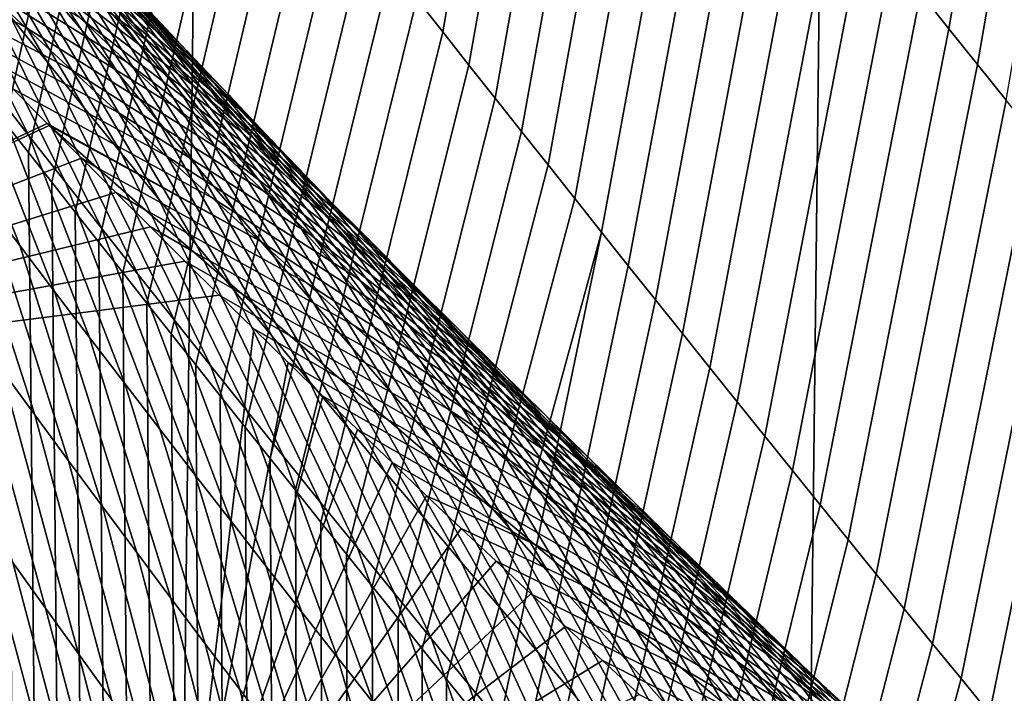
# Model space of a CAD drawing. Header units: metres. Extents: x -240 to 45, y -77 to 27.
# Tile 878 of 1056: x 2.219 to 3.196, y -19.38 to -18.711. Entities that reach past the tile are written whole.
import ezdxf

# ---------------------------------------------------------------- set-up
doc = ezdxf.new("R2010")
doc.units = ezdxf.units.M
doc.layers.add('solid_102011X2', color=7, linetype='CONTINUOUS')

msp = doc.modelspace()

# ---------------------------------------------------------------- linework, layer by layer
at = {"layer": 'solid_102011X2'}
for points in [[(2.297227, 26.697021), (1.673703, -26.745533), (1.050349, -26.78002), (1.67373, 26.745527)], [(2.919795, 26.634598), (2.297231, -26.697029), (1.673703, -26.745533), (2.297227, 26.697021)], [(3.541179, 26.558235), (2.919836, -26.634604), (2.297231, -26.697029), (2.919795, 26.634598)], [(4.16087, 26.46805), (3.541257, -26.558228), (2.919836, -26.634604), (3.541179, 26.558235)], [(2.613077, -18.690378, 112.431671), (2.63887, -18.723108, 112.471779), (2.730632, -18.199663, 112.683243), (2.704259, -18.165815, 112.643227)], [(2.241818, -18.213856, 111.829712), (2.218111, -18.183107, 111.789604), (2.114318, -18.698269, 111.587021), (2.136501, -18.726713, 111.625534)], [(3.113114, -18.684513, 113.241264), (3.141376, -18.719879, 113.28093), (3.227051, -18.219376, 113.511086), (3.198252, -18.182968, 113.47168)], [(2.63887, -18.723108, 112.471779), (2.664794, -18.755953, 112.511879), (2.757132, -18.23362, 112.723236), (2.730632, -18.199663, 112.683243)], [(2.265655, -18.244738, 111.869835), (2.241818, -18.213856, 111.829712), (2.136501, -18.726713, 111.625534), (2.158882, -18.755377, 111.6642)], [(3.141376, -18.719879, 113.28093), (3.169763, -18.755339, 113.320564), (3.255972, -18.255873, 113.550446), (3.227051, -18.219376, 113.511086)], [(2.664794, -18.755953, 112.511879), (2.690847, -18.788908, 112.551971), (2.783759, -18.267687, 112.763222), (2.757132, -18.23362, 112.723236)], [(2.289622, -18.275751, 111.909958), (2.265655, -18.244738, 111.869835), (2.158882, -18.755377, 111.6642), (2.181461, -18.78426, 111.703003)], [(3.169763, -18.755339, 113.320564), (3.198274, -18.790886, 113.360161), (3.285015, -18.292456, 113.58976), (3.255972, -18.255873, 113.550446)], [(2.31372, -18.306894, 111.950081), (2.289622, -18.275751, 111.909958), (2.181461, -18.78426, 111.703003), (2.204236, -18.813356, 111.741943)], [(2.690847, -18.788908, 112.551971), (2.71703, -18.821976, 112.592056), (2.810512, -18.301861, 112.803177), (2.783759, -18.267687, 112.763222)], [(2.71703, -18.821976, 112.592056), (2.743342, -18.855152, 112.632126), (2.837391, -18.33614, 112.843124), (2.810512, -18.301861, 112.803177)], [(2.337948, -18.338169, 111.990211), (2.31372, -18.306894, 111.950081), (2.204236, -18.813356, 111.741943), (2.227206, -18.842665, 111.781013)], [(2.362306, -18.369572, 112.03035), (2.337948, -18.338169, 111.990211), (2.227206, -18.842665, 111.781013), (2.250371, -18.872181, 111.820213)], [(2.743342, -18.855152, 112.632126), (2.769784, -18.888435, 112.672188), (2.864397, -18.370525, 112.883041), (2.837391, -18.33614, 112.843124)], [(2.386796, -18.401102, 112.070488), (2.362306, -18.369572, 112.03035), (2.250371, -18.872181, 111.820213), (2.273728, -18.901903, 111.859535)], [(2.769784, -18.888435, 112.672188), (2.796356, -18.921827, 112.712234), (2.89153, -18.405014, 112.922943), (2.864397, -18.370525, 112.883041)], [(2.411416, -18.432756, 112.110626), (2.386796, -18.401102, 112.070488), (2.273728, -18.901903, 111.859535), (2.297277, -18.931826, 111.898972)], [(2.796356, -18.921827, 112.712234), (2.823056, -18.955324, 112.752266), (2.918788, -18.439606, 112.962822), (2.89153, -18.405014, 112.922943)], [(2.436167, -18.464537, 112.150764), (2.411416, -18.432756, 112.110626), (2.297277, -18.931826, 111.898972), (2.321016, -18.961946, 111.938522)], [(2.823056, -18.955324, 112.752266), (2.849886, -18.988924, 112.79229), (2.946172, -18.474298, 113.002678), (2.918788, -18.439606, 112.962822)], [(2.090533, -18.493738, 86.236015), (2.245848, -18.752909, 86.576393), (2.209022, -18.707352, 86.612648), (2.052965, -18.448063, 86.27182)], [(2.143314, -18.512211, 85.688423), (2.27984, -18.721132, 86.057678), (2.241785, -18.675789, 86.093254), (2.104407, -18.466812, 85.723572)], [(2.167022, -18.514643, 85.166466), (2.339278, -18.738127, 85.513412), (2.299896, -18.693089, 85.548317), (2.126882, -18.469589, 85.200974)], [(2.461049, -18.496441, 112.190903), (2.436167, -18.464537, 112.150764), (2.321016, -18.961946, 111.938522), (2.344944, -18.992264, 111.97818)], [(2.849886, -18.988924, 112.79229), (2.876846, -19.022629, 112.832291), (2.973682, -18.50909, 113.042503), (2.946172, -18.474298, 113.002678)], [(2.128199, -18.539351, 86.200256), (2.282774, -18.798403, 86.540184), (2.245848, -18.752909, 86.576393), (2.090533, -18.493738, 86.236015)], [(2.486061, -18.528465, 112.231041), (2.461049, -18.496441, 112.190903), (2.344944, -18.992264, 111.97818), (2.369061, -19.022774, 112.017937)], [(2.876846, -19.022629, 112.832291), (2.903934, -19.056435, 112.872276), (3.001318, -18.543983, 113.082314), (2.973682, -18.50909, 113.042503)], [(2.182317, -18.557539, 85.653328), (2.317992, -18.766407, 86.022156), (2.27984, -18.721132, 86.057678), (2.143314, -18.512211, 85.688423)], [(2.207256, -18.55962, 85.132011), (2.378753, -18.783091, 85.478561), (2.339278, -18.738127, 85.513412), (2.167022, -18.514643, 85.166466)], [(2.21776, -18.564089, 84.621765), (2.369114, -18.738768, 84.994682), (2.328511, -18.694098, 85.028938), (2.176289, -18.519461, 84.655655)], [(2.245908, -18.81402, 82.098053), (2.211817, -18.779472, 82.147102), (1.005028, -18.526585, 78.097076), (1.683571, -19.077589, 77.98938)], [(2.09914, -18.570316, 86.721695), (2.228157, -18.826633, 87.073639), (2.19246, -18.780924, 87.110619), (2.062714, -18.524517, 86.758141)], [(2.511204, -18.560612, 112.271172), (2.486061, -18.528465, 112.231041), (2.369061, -19.022774, 112.017937), (2.393363, -19.053473, 112.057793)], [(2.143775, -18.579931, 83.166969), (2.348592, -18.73436, 83.518913), (2.304503, -18.69092, 83.551544), (2.098746, -18.536478, 83.199455)], [(2.165964, -18.584896, 86.164536), (2.319799, -18.843832, 86.504028), (2.282774, -18.798403, 86.540184), (2.128199, -18.539351, 86.200256)], [(2.220649, -18.578644, 84.116814), (2.384552, -18.741802, 84.486725), (2.342719, -18.697496, 84.520409), (2.177933, -18.534393, 84.150177)], [(2.903934, -19.056435, 112.872276), (2.931151, -19.090342, 112.912247), (3.029079, -18.578972, 113.122093), (3.001318, -18.543983, 113.082314)], [(2.221415, -18.602795, 85.618279), (2.35624, -18.811611, 85.986679), (2.317992, -18.766407, 86.022156), (2.182317, -18.557539, 85.653328)], [(2.247581, -18.604523, 85.097603), (2.418323, -18.827978, 85.443764), (2.378753, -18.783091, 85.478561), (2.207256, -18.55962, 85.132011)], [(2.216582, -18.603773, 83.616966), (2.392403, -18.754803, 83.983864), (2.349332, -18.710892, 84.017021), (2.172752, -18.56007, 83.649757)], [(2.259323, -18.608639, 84.587929), (2.409808, -18.783361, 84.960472), (2.369114, -18.738768, 84.994682), (2.21776, -18.564089, 84.621765)], [(2.536477, -18.592876, 112.31131), (2.511204, -18.560612, 112.271172), (2.393363, -19.053473, 112.057793), (2.417851, -19.084358, 112.097748)], [(2.135667, -18.616055, 86.685303), (2.263955, -18.872286, 87.036713), (2.228157, -18.826633, 87.073639), (2.09914, -18.570316, 86.721695)], [(2.263455, -18.62281, 84.083496), (2.426474, -18.786024, 84.453094), (2.384552, -18.741802, 84.486725), (2.220649, -18.578644, 84.116814)], [(2.931151, -19.090342, 112.912247), (2.958497, -19.124348, 112.952194), (3.056965, -18.614058, 113.161842), (3.029079, -18.578972, 113.122093)], [(2.18889, -18.623293, 83.134537), (2.392767, -18.77771, 83.486328), (2.348592, -18.73436, 83.518913), (2.143775, -18.579931, 83.166969)], [(2.203826, -18.630377, 86.128868), (2.356922, -18.889198, 86.467918), (2.319799, -18.843832, 86.504028), (2.165964, -18.584896, 86.164536)], [(2.131072, -18.63275, 82.673004), (2.324749, -18.752834, 83.037544), (2.279378, -18.709745, 83.069824), (2.084923, -18.589912, 82.705009)], [(2.56188, -18.625261, 112.351433), (2.536477, -18.592876, 112.31131), (2.417851, -19.084358, 112.097748), (2.442522, -19.115425, 112.137787)], [(2.177306, -18.675495, 82.641052), (2.044624, -18.607227, 82.391273), (2.077983, -18.641973, 82.342072), (2.223625, -18.718147, 82.609154)], [(2.260499, -18.64739, 83.584229), (2.435561, -18.798628, 83.95076), (2.392403, -18.754803, 83.983864), (2.216582, -18.603773, 83.616966)], [(2.260608, -18.647978, 85.583275), (2.394583, -18.856747, 85.951256), (2.35624, -18.811611, 85.986679), (2.221415, -18.602795, 85.618279)], [(2.288, -18.649349, 85.063248), (2.457985, -18.872793, 85.409012), (2.418323, -18.827978, 85.443764), (2.247581, -18.604523, 85.097603)], [(2.300976, -18.653109, 84.554146), (2.450594, -18.827875, 84.926323), (2.409808, -18.783361, 84.960472), (2.259323, -18.608639, 84.587929)], [(2.172294, -18.661734, 86.648949), (2.299856, -18.917883, 86.999832), (2.263955, -18.872286, 87.036713), (2.135667, -18.616055, 86.685303)], [(2.958497, -19.124348, 112.952194), (2.985971, -19.158453, 112.992126), (3.084977, -18.649239, 113.201569), (3.056965, -18.614058, 113.161842)], [(2.234091, -18.666565, 83.102158), (2.437028, -18.820971, 83.453804), (2.392767, -18.77771, 83.486328), (2.18889, -18.623293, 83.134537)], [(2.306349, -18.666893, 84.050232), (2.468485, -18.830166, 84.419525), (2.426474, -18.786024, 84.453094), (2.263455, -18.62281, 84.083496)], [(2.587413, -18.657761, 112.391556), (2.56188, -18.625261, 112.351433), (2.442522, -19.115425, 112.137787), (2.467376, -19.146673, 112.17791)], [(2.177306, -18.675495, 82.641052), (2.370206, -18.79583, 83.005318), (2.324749, -18.752834, 83.037544), (2.131072, -18.63275, 82.673004)], [(2.241785, -18.675789, 86.093254), (2.394143, -18.934498, 86.431862), (2.356922, -18.889198, 86.467918), (2.203826, -18.630377, 86.128868)], [(2.223625, -18.718147, 82.609154), (2.077983, -18.641973, 82.342072), (2.111384, -18.676573, 82.293045), (2.270028, -18.760706, 82.577301)], [(2.121373, -18.689339, 87.184723), (2.218626, -18.935184, 87.553772), (2.18406, -18.889479, 87.591431), (2.085985, -18.643465, 87.22184)], [(2.304503, -18.69092, 83.551544), (2.478806, -18.842363, 83.917709), (2.435561, -18.798628, 83.95076), (2.260499, -18.64739, 83.584229)], [(2.299896, -18.693089, 85.548317), (2.433022, -18.90181, 85.915886), (2.394583, -18.856747, 85.951256), (2.260608, -18.647978, 85.583275)], [(2.328511, -18.694098, 85.028938), (2.497741, -18.91753, 85.374321), (2.457985, -18.872793, 85.409012), (2.288, -18.649349, 85.063248)], [(2.342719, -18.697496, 84.520409), (2.49147, -18.872309, 84.892227), (2.450594, -18.827875, 84.926323), (2.300976, -18.653109, 84.554146)], [(2.985971, -19.158453, 112.992126), (3.013575, -19.192654, 113.032036), (3.113114, -18.684513, 113.241264), (3.084977, -18.649239, 113.201569)], [(2.209022, -18.707352, 86.612648), (2.335858, -18.963419, 86.963005), (2.299856, -18.917883, 86.999832), (2.172294, -18.661734, 86.648949)], [(2.279378, -18.709745, 83.069824), (2.481373, -18.864141, 83.421326), (2.437028, -18.820971, 83.453804), (2.234091, -18.666565, 83.102158)], [(2.349332, -18.710892, 84.017021), (2.510585, -18.874222, 84.386002), (2.468485, -18.830166, 84.419525), (2.306349, -18.666893, 84.050232)], [(2.613077, -18.690378, 112.431671), (2.587413, -18.657761, 112.391556), (2.467376, -19.146673, 112.17791), (2.49241, -19.178097, 112.218117)], [(2.270028, -18.760706, 82.577301), (2.111384, -18.676573, 82.293045), (2.144825, -18.711023, 82.244209), (2.316514, -18.803169, 82.545494)], [(2.223625, -18.718147, 82.609154), (2.415746, -18.83873, 82.973145), (2.370206, -18.79583, 83.005318), (2.177306, -18.675495, 82.641052)], [(2.27984, -18.721132, 86.057678), (2.431462, -18.979733, 86.395859), (2.394143, -18.934498, 86.431862), (2.241785, -18.675789, 86.093254)], [(3.013575, -19.192654, 113.032036), (3.041307, -19.22695, 113.071922), (3.141376, -18.719879, 113.28093), (3.113114, -18.684513, 113.241264)], [(2.156865, -18.735159, 87.147644), (2.253295, -18.980839, 87.516167), (2.218626, -18.935184, 87.553772), (2.121373, -18.689339, 87.184723)], [(2.339278, -18.738127, 85.513412), (2.471557, -18.946804, 85.880562), (2.433022, -18.90181, 85.915886), (2.299896, -18.693089, 85.548317)], [(2.348592, -18.73436, 83.518913), (2.522138, -18.886013, 83.88472), (2.478806, -18.842363, 83.917709), (2.304503, -18.69092, 83.551544)], [(2.369114, -18.738768, 84.994682), (2.537589, -18.962191, 85.339676), (2.497741, -18.91753, 85.374321), (2.328511, -18.694098, 85.028938)], [(2.63887, -18.723108, 112.471779), (2.613077, -18.690378, 112.431671), (2.49241, -19.178097, 112.218117), (2.517623, -19.209694, 112.258392)], [(2.384552, -18.741802, 84.486725), (2.532437, -18.916662, 84.858185), (2.49147, -18.872309, 84.892227), (2.342719, -18.697496, 84.520409)], [(2.316514, -18.803169, 82.545494), (2.144825, -18.711023, 82.244209), (2.178303, -18.745323, 82.195564), (2.363084, -18.845537, 82.513741)], [(2.245848, -18.752909, 86.576393), (2.371961, -19.008898, 86.926224), (2.335858, -18.963419, 86.963005), (2.209022, -18.707352, 86.612648)], [(2.324749, -18.752834, 83.037544), (2.525802, -18.907217, 83.388908), (2.481373, -18.864141, 83.421326), (2.279378, -18.709745, 83.069824)], [(2.392403, -18.754803, 83.983864), (2.552773, -18.918192, 84.352539), (2.510585, -18.874222, 84.386002), (2.349332, -18.710892, 84.017021)], [(2.270028, -18.760706, 82.577301), (2.461371, -18.881536, 82.941025), (2.415746, -18.83873, 82.973145), (2.223625, -18.718147, 82.609154)], [(2.317992, -18.766407, 86.022156), (2.468878, -19.024899, 86.359901), (2.431462, -18.979733, 86.395859), (2.27984, -18.721132, 86.057678)], [(2.664794, -18.755953, 112.511879), (2.63887, -18.723108, 112.471779), (2.517623, -19.209694, 112.258392), (2.543015, -19.241463, 112.298744)], [(3.041307, -19.22695, 113.071922), (3.069167, -19.261341, 113.111794), (3.169763, -18.755339, 113.320564), (3.141376, -18.719879, 113.28093)], [(2.136191, -60.200001, 111.625), (2.65748, -60.200001, 112.47805), (2.158882, -18.755377, 111.6642), (2.136501, -18.726713, 111.625534)], [(2.19246, -18.780924, 87.110619), (2.288069, -19.026443, 87.478615), (2.253295, -18.980839, 87.516167), (2.156865, -18.735159, 87.147644)], [(2.392767, -18.77771, 83.486328), (2.565556, -18.929573, 83.851784), (2.522138, -18.886013, 83.88472), (2.348592, -18.73436, 83.518913)], [(2.363084, -18.845537, 82.513741), (2.178303, -18.745323, 82.195564), (2.211817, -18.779472, 82.147102), (2.409737, -18.887808, 82.48204)], [(2.378753, -18.783091, 85.478561), (2.510186, -18.991724, 85.845299), (2.471557, -18.946804, 85.880562), (2.339278, -18.738127, 85.513412)], [(2.409808, -18.783361, 84.960472), (2.577529, -19.006775, 85.305092), (2.537589, -18.962191, 85.339676), (2.369114, -18.738768, 84.994682)], [(2.426474, -18.786024, 84.453094), (2.573493, -18.960936, 84.824196), (2.532437, -18.916662, 84.858185), (2.384552, -18.741802, 84.486725)], [(2.282774, -18.798403, 86.540184), (2.408165, -19.054316, 86.889496), (2.371961, -19.008898, 86.926224), (2.245848, -18.752909, 86.576393)], [(2.370206, -18.79583, 83.005318), (2.570316, -18.950201, 83.356544), (2.525802, -18.907217, 83.388908), (2.324749, -18.752834, 83.037544)], [(2.435561, -18.798628, 83.95076), (2.595049, -18.962078, 84.31913), (2.552773, -18.918192, 84.352539), (2.392403, -18.754803, 83.983864)], [(3.069167, -19.261341, 113.111794), (3.097156, -19.295826, 113.151634), (3.198274, -18.790886, 113.360161), (3.169763, -18.755339, 113.320564)], [(2.65748, -60.200001, 112.47805), (2.181461, -18.78426, 111.703003), (2.158882, -18.755377, 111.6642)], [(2.316514, -18.803169, 82.545494), (2.50708, -18.924246, 82.908958), (2.461371, -18.881536, 82.941025), (2.270028, -18.760706, 82.577301)], [(2.690847, -18.788908, 112.551971), (2.664794, -18.755953, 112.511879), (2.543015, -19.241463, 112.298744), (2.568582, -19.273397, 112.339165)], [(2.35624, -18.811611, 85.986679), (2.506391, -19.069998, 86.323997), (2.468878, -19.024899, 86.359901), (2.317992, -18.766407, 86.022156)], [(2.65748, -60.200001, 112.47805), (2.204236, -18.813356, 111.741943), (2.181461, -18.78426, 111.703003)], [(2.228157, -18.826633, 87.073639), (2.322947, -19.071997, 87.441109), (2.288069, -19.026443, 87.478615), (2.19246, -18.780924, 87.110619)], [(2.409737, -18.887808, 82.48204), (2.211817, -18.779472, 82.147102), (2.245908, -18.81402, 82.098053), (2.456473, -18.929983, 82.450394)], [(2.418323, -18.827978, 85.443764), (2.54891, -19.036573, 85.810081), (2.510186, -18.991724, 85.845299), (2.378753, -18.783091, 85.478561)], [(2.437028, -18.820971, 83.453804), (2.609059, -18.973042, 83.818901), (2.565556, -18.929573, 83.851784), (2.392767, -18.77771, 83.486328)], [(2.450594, -18.827875, 84.926323), (2.617561, -19.051281, 85.270561), (2.577529, -19.006775, 85.305092), (2.409808, -18.783361, 84.960472)], [(2.468485, -18.830166, 84.419525), (2.61464, -19.005125, 84.79026), (2.573493, -18.960936, 84.824196), (2.426474, -18.786024, 84.453094)], [(2.71703, -18.821976, 112.592056), (2.690847, -18.788908, 112.551971), (2.568582, -19.273397, 112.339165), (2.594323, -19.305496, 112.379639)], [(3.097156, -19.295826, 113.151634), (3.125273, -19.330402, 113.191452), (3.22691, -18.826525, 113.399734), (3.198274, -18.790886, 113.360161)], [(2.1496, -18.843723, 87.629135), (2.23358, -19.103279, 87.994545), (2.200036, -19.05769, 88.032845), (2.115244, -18.797918, 87.666885)], [(2.319799, -18.843832, 86.504028), (2.444469, -19.099672, 86.852821), (2.408165, -19.054316, 86.889496), (2.282774, -18.798403, 86.540184)], [(2.363084, -18.845537, 82.513741), (2.552872, -18.966862, 82.876945), (2.50708, -18.924246, 82.908958), (2.316514, -18.803169, 82.545494)], [(2.415746, -18.83873, 82.973145), (2.614912, -18.993092, 83.324234), (2.570316, -18.950201, 83.356544), (2.370206, -18.79583, 83.005318)], [(2.478806, -18.842363, 83.917709), (2.637412, -19.005877, 84.285774), (2.595049, -18.962078, 84.31913), (2.435561, -18.798628, 83.95076)], [(2.247789, -18.81592, 82.09536), (2.245908, -18.81402, 82.098053), (1.683571, -19.077589, 77.98938)], [(2.65748, -60.200001, 112.47805), (2.227206, -18.842665, 111.781013), (2.204236, -18.813356, 111.741943)], [(2.456473, -18.929983, 82.450394), (2.245908, -18.81402, 82.098053), (2.247789, -18.81592, 82.09536)], [(2.394583, -18.856747, 85.951256), (2.544001, -19.115028, 86.288147), (2.506391, -19.069998, 86.323997), (2.35624, -18.811611, 85.986679)], [(2.280031, -18.848408, 82.04921), (2.247789, -18.81592, 82.09536), (1.683571, -19.077589, 77.98938)], [(2.295331, -18.857822, 82.063629), (2.247789, -18.81592, 82.09536), (2.280031, -18.848408, 82.04921)], [(2.295331, -18.857822, 82.063629), (2.503291, -18.972059, 82.4188), (2.456473, -18.929983, 82.450394), (2.247789, -18.81592, 82.09536)], [(2.481373, -18.864141, 83.421326), (2.652648, -19.016418, 83.786072), (2.609059, -18.973042, 83.818901), (2.437028, -18.820971, 83.453804)], [(2.743342, -18.855152, 112.632126), (2.71703, -18.821976, 112.592056), (2.594323, -19.305496, 112.379639), (2.618381, -19.335447, 112.417274)], [(2.263955, -18.872286, 87.036713), (2.357929, -19.117496, 87.403656), (2.322947, -19.071997, 87.441109), (2.228157, -18.826633, 87.073639)], [(2.457985, -18.872793, 85.409012), (2.587728, -19.081348, 85.774925), (2.54891, -19.036573, 85.810081), (2.418323, -18.827978, 85.443764)], [(2.49147, -18.872309, 84.892227), (2.657685, -19.095709, 85.236092), (2.617561, -19.051281, 85.270561), (2.450594, -18.827875, 84.926323)], [(2.510585, -18.874222, 84.386002), (2.655875, -19.049234, 84.756386), (2.61464, -19.005125, 84.79026), (2.468485, -18.830166, 84.419525)], [(3.125273, -19.330402, 113.191452), (3.153519, -19.365068, 113.231247), (3.25567, -18.862249, 113.43927), (3.22691, -18.826525, 113.399734)], [(2.65748, -60.200001, 112.47805), (2.250371, -18.872181, 111.820213), (2.227206, -18.842665, 111.781013)], [(2.461371, -18.881536, 82.941025), (2.659592, -19.035889, 83.291985), (2.614912, -18.993092, 83.324234), (2.415746, -18.83873, 82.973145)], [(2.522138, -18.886013, 83.88472), (2.679862, -19.049587, 84.25248), (2.637412, -19.005877, 84.285774), (2.478806, -18.842363, 83.917709)], [(2.314183, -18.882633, 82.000572), (2.280031, -18.848408, 82.04921), (1.683571, -19.077589, 77.98938)], [(2.18406, -18.889479, 87.591431), (2.267231, -19.148823, 87.956291), (2.23358, -19.103279, 87.994545), (2.1496, -18.843723, 87.629135)], [(2.343196, -18.899731, 82.032158), (2.295331, -18.857822, 82.063629), (2.280031, -18.848408, 82.04921), (2.314183, -18.882633, 82.000572)], [(2.356922, -18.889198, 86.467918), (2.480873, -19.144968, 86.8162), (2.444469, -19.099672, 86.852821), (2.319799, -18.843832, 86.504028)], [(2.409737, -18.887808, 82.48204), (2.598747, -19.009378, 82.844986), (2.552872, -18.966862, 82.876945), (2.363084, -18.845537, 82.513741)], [(2.343196, -18.899731, 82.032158), (2.550191, -19.014038, 82.38726), (2.503291, -18.972059, 82.4188), (2.295331, -18.857822, 82.063629)], [(2.433022, -18.90181, 85.915886), (2.581707, -19.15999, 86.25235), (2.544001, -19.115028, 86.288147), (2.394583, -18.856747, 85.951256)], [(2.769784, -18.888435, 112.672188), (2.743342, -18.855152, 112.632126), (2.618381, -19.335447, 112.417274), (2.642611, -19.365574, 112.454994)], [(3.153519, -19.365068, 113.231247), (3.181892, -19.399826, 113.271019), (3.284555, -18.89806, 113.478775), (3.25567, -18.862249, 113.43927)], [(2.65748, -60.200001, 112.47805), (2.273728, -18.901903, 111.859535), (2.250371, -18.872181, 111.820213)], [(2.299856, -18.917883, 86.999832), (2.393013, -19.162941, 87.366257), (2.357929, -19.117496, 87.403656), (2.263955, -18.872286, 87.036713)], [(2.525802, -18.907217, 83.388908), (2.696321, -19.059706, 83.753311), (2.652648, -19.016418, 83.786072), (2.481373, -18.864141, 83.421326)], [(2.532437, -18.916662, 84.858185), (2.6979, -19.140057, 85.201675), (2.657685, -19.095709, 85.236092), (2.49147, -18.872309, 84.892227)], [(2.497741, -18.91753, 85.374321), (2.626639, -19.126049, 85.739815), (2.587728, -19.081348, 85.774925), (2.457985, -18.872793, 85.409012)], [(2.50708, -18.924246, 82.908958), (2.704356, -19.078588, 83.259789), (2.659592, -19.035889, 83.291985), (2.461371, -18.881536, 82.941025)], [(2.552773, -18.918192, 84.352539), (2.6972, -19.093258, 84.722572), (2.655875, -19.049234, 84.756386), (2.510585, -18.874222, 84.386002)], [(2.34836, -18.916697, 81.952141), (2.314183, -18.882633, 82.000572), (1.683571, -19.077589, 77.98938)], [(2.218626, -18.935184, 87.553772), (2.300987, -19.194321, 87.918098), (2.267231, -19.148823, 87.956291), (2.18406, -18.889479, 87.591431)], [(2.391144, -18.941542, 82.00074), (2.343196, -18.899731, 82.032158), (2.314183, -18.882633, 82.000572), (2.34836, -18.916697, 81.952141)], [(2.394143, -18.934498, 86.431862), (2.517376, -19.190201, 86.779625), (2.480873, -19.144968, 86.8162), (2.356922, -18.889198, 86.467918)], [(2.456473, -18.929983, 82.450394), (2.644705, -19.051798, 82.81308), (2.598747, -19.009378, 82.844986), (2.409737, -18.887808, 82.48204)], [(2.565556, -18.929573, 83.851784), (2.722398, -19.09321, 84.219246), (2.679862, -19.049587, 84.25248), (2.522138, -18.886013, 83.88472)], [(2.796356, -18.921827, 112.712234), (2.769784, -18.888435, 112.672188), (2.642611, -19.365574, 112.454994), (2.667035, -19.39591, 112.492836)], [(2.65748, -60.200001, 112.47805), (2.297277, -18.931826, 111.898972), (2.273728, -18.901903, 111.859535)], [(2.391144, -18.941542, 82.00074), (2.597172, -19.055918, 82.355774), (2.550191, -19.014038, 82.38726), (2.343196, -18.899731, 82.032158)], [(2.471557, -18.946804, 85.880562), (2.61951, -19.204884, 86.216606), (2.581707, -19.15999, 86.25235), (2.433022, -18.90181, 85.915886)], [(3.181892, -19.399826, 113.271019), (3.210394, -19.434669, 113.310753), (3.313564, -18.933956, 113.518242), (3.284555, -18.89806, 113.478775)], [(2.570316, -18.950201, 83.356544), (2.740079, -19.102898, 83.720604), (2.696321, -19.059706, 83.753311), (2.525802, -18.907217, 83.388908)], [(2.382561, -18.950596, 81.903915), (2.34836, -18.916697, 81.952141), (1.683571, -19.077589, 77.98938)], [(2.335858, -18.963419, 86.963005), (2.4282, -19.208332, 87.328903), (2.393013, -19.162941, 87.366257), (2.299856, -18.917883, 86.999832)], [(2.439173, -18.983253, 81.969368), (2.391144, -18.941542, 82.00074), (2.34836, -18.916697, 81.952141), (2.382561, -18.950596, 81.903915)], [(2.537589, -18.962191, 85.339676), (2.665644, -19.170677, 85.704773), (2.626639, -19.126049, 85.739815), (2.497741, -18.91753, 85.374321)], [(2.573493, -18.960936, 84.824196), (2.738205, -19.184326, 85.16732), (2.6979, -19.140057, 85.201675), (2.532437, -18.916662, 84.858185)], [(2.595049, -18.962078, 84.31913), (2.738612, -19.137199, 84.68882), (2.6972, -19.093258, 84.722572), (2.552773, -18.918192, 84.352539)], [(2.503291, -18.972059, 82.4188), (2.690746, -19.09412, 82.781235), (2.644705, -19.051798, 82.81308), (2.456473, -18.929983, 82.450394)], [(2.552872, -18.966862, 82.876945), (2.749202, -19.121193, 83.227654), (2.704356, -19.078588, 83.259789), (2.50708, -18.924246, 82.908958)], [(2.609059, -18.973042, 83.818901), (2.765021, -19.136745, 84.186073), (2.722398, -19.09321, 84.219246), (2.565556, -18.929573, 83.851784)], [(2.796356, -18.921827, 112.712234), (2.667035, -19.39591, 112.492836), (2.691651, -19.426447, 112.530777)], [(2.823056, -18.955324, 112.752266), (2.796356, -18.921827, 112.712234), (2.691651, -19.426447, 112.530777), (2.716454, -19.457182, 112.568825)], [(2.253295, -18.980839, 87.516167), (2.33485, -19.239773, 87.879951), (2.300987, -19.194321, 87.918098), (2.218626, -18.935184, 87.553772)], [(2.65748, -60.200001, 112.47805), (2.321016, -18.961946, 111.938522), (2.297277, -18.931826, 111.898972)], [(2.431462, -18.979733, 86.395859), (2.553979, -19.235369, 86.743103), (2.517376, -19.190201, 86.779625), (2.394143, -18.934498, 86.431862)], [(2.416785, -18.984329, 81.855904), (2.382561, -18.950596, 81.903915), (1.683571, -19.077589, 77.98938)], [(2.487284, -19.024864, 81.938057), (2.439173, -18.983253, 81.969368), (2.382561, -18.950596, 81.903915), (2.416785, -18.984329, 81.855904)], [(2.439173, -18.983253, 81.969368), (2.644235, -19.097696, 82.324333), (2.597172, -19.055918, 82.355774), (2.391144, -18.941542, 82.00074)], [(2.510186, -18.991724, 85.845299), (2.657408, -19.249706, 86.180923), (2.61951, -19.204884, 86.216606), (2.471557, -18.946804, 85.880562)], [(2.614912, -18.993092, 83.324234), (2.783921, -19.145996, 83.68795), (2.740079, -19.102898, 83.720604), (2.570316, -18.950201, 83.356544)], [(2.849886, -18.988924, 112.79229), (2.823056, -18.955324, 112.752266), (2.716454, -19.457182, 112.568825), (2.741442, -19.488104, 112.606964)], [(2.166599, -19.012058, 88.07119), (2.244368, -19.295233, 88.423508), (2.211834, -19.249859, 88.462433), (2.133269, -18.966381, 88.109589)], [(2.65748, -60.200001, 112.47805), (2.344944, -18.992264, 111.97818), (2.321016, -18.961946, 111.938522)], [(2.371961, -19.008898, 86.926224), (2.46349, -19.253668, 87.291611), (2.4282, -19.208332, 87.328903), (2.335858, -18.963419, 86.963005)], [(2.577529, -19.006775, 85.305092), (2.704743, -19.215229, 85.669777), (2.665644, -19.170677, 85.704773), (2.537589, -18.962191, 85.339676)], [(2.598747, -19.009378, 82.844986), (2.794131, -19.163702, 83.19558), (2.749202, -19.121193, 83.227654), (2.552872, -18.966862, 82.876945)], [(2.61464, -19.005125, 84.79026), (2.778601, -19.228512, 85.133026), (2.738205, -19.184326, 85.16732), (2.573493, -18.960936, 84.824196)], [(2.637412, -19.005877, 84.285774), (2.780113, -19.181053, 84.655121), (2.738612, -19.137199, 84.68882), (2.595049, -18.962078, 84.31913)], [(2.468878, -19.024899, 86.359901), (2.590681, -19.280474, 86.706642), (2.553979, -19.235369, 86.743103), (2.431462, -18.979733, 86.395859)], [(2.550191, -19.014038, 82.38726), (2.736869, -19.136343, 82.749443), (2.690746, -19.09412, 82.781235), (2.503291, -18.972059, 82.4188)], [(2.652648, -19.016418, 83.786072), (2.807729, -19.180189, 84.152954), (2.765021, -19.136745, 84.186073), (2.609059, -18.973042, 83.818901)], [(2.451037, -19.017904, 81.808105), (2.416785, -18.984329, 81.855904), (1.683571, -19.077589, 77.98938), (2.381527, -19.603184, 77.878601)], [(2.288069, -19.026443, 87.478615), (2.368819, -19.285177, 87.84185), (2.33485, -19.239773, 87.879951), (2.253295, -18.980839, 87.516167)], [(2.535476, -19.066374, 81.906792), (2.487284, -19.024864, 81.938057), (2.416785, -18.984329, 81.855904), (2.451037, -19.017904, 81.808105)], [(2.487284, -19.024864, 81.938057), (2.691379, -19.139376, 82.292961), (2.644235, -19.097696, 82.324333), (2.439173, -18.983253, 81.969368)], [(2.876846, -19.022629, 112.832291), (2.849886, -18.988924, 112.79229), (2.741442, -19.488104, 112.606964), (2.766613, -19.519205, 112.645195)], [(2.65748, -60.200001, 112.47805), (2.369061, -19.022774, 112.017937), (2.344944, -18.992264, 111.97818)], [(2.54891, -19.036573, 85.810081), (2.695403, -19.294458, 86.145294), (2.657408, -19.249706, 86.180923), (2.510186, -18.991724, 85.845299)], [(2.659592, -19.035889, 83.291985), (2.827846, -19.189001, 83.655365), (2.783921, -19.145996, 83.68795), (2.614912, -18.993092, 83.324234)], [(2.408165, -19.054316, 86.889496), (2.498883, -19.298946, 87.254364), (2.46349, -19.253668, 87.291611), (2.371961, -19.008898, 86.926224)], [(2.617561, -19.051281, 85.270561), (2.743934, -19.259705, 85.63485), (2.704743, -19.215229, 85.669777), (2.577529, -19.006775, 85.305092)], [(2.644705, -19.051798, 82.81308), (2.839142, -19.206112, 83.163559), (2.794131, -19.163702, 83.19558), (2.598747, -19.009378, 82.844986)], [(2.655875, -19.049234, 84.756386), (2.819086, -19.272619, 85.098785), (2.778601, -19.228512, 85.133026), (2.61464, -19.005125, 84.79026)], [(2.679862, -19.049587, 84.25248), (2.821701, -19.224823, 84.621483), (2.780113, -19.181053, 84.655121), (2.637412, -19.005877, 84.285774)], [(2.200036, -19.05769, 88.032845), (2.277011, -19.340567, 88.384644), (2.244368, -19.295233, 88.423508), (2.166599, -19.012058, 88.07119)], [(2.485319, -19.051323, 81.760513), (2.451037, -19.017904, 81.808105), (2.381527, -19.603184, 77.878601)], [(2.583749, -19.10778, 81.875587), (2.535476, -19.066374, 81.906792), (2.451037, -19.017904, 81.808105), (2.485319, -19.051323, 81.760513)], [(2.597172, -19.055918, 82.355774), (2.783074, -19.178467, 82.717712), (2.736869, -19.136343, 82.749443), (2.550191, -19.014038, 82.38726)], [(2.696321, -19.059706, 83.753311), (2.850521, -19.223541, 84.119904), (2.807729, -19.180189, 84.152954), (2.652648, -19.016418, 83.786072)], [(2.322947, -19.071997, 87.441109), (2.402893, -19.330534, 87.80381), (2.368819, -19.285177, 87.84185), (2.288069, -19.026443, 87.478615)], [(2.65748, -60.200001, 112.47805), (2.393363, -19.053473, 112.057793), (2.369061, -19.022774, 112.017937)], [(2.506391, -19.069998, 86.323997), (2.627481, -19.325512, 86.670227), (2.590681, -19.280474, 86.706642), (2.468878, -19.024899, 86.359901)], [(2.535476, -19.066374, 81.906792), (2.738603, -19.180954, 82.261635), (2.691379, -19.139376, 82.292961), (2.487284, -19.024864, 81.938057)], [(2.903934, -19.056435, 112.872276), (2.876846, -19.022629, 112.832291), (2.766613, -19.519205, 112.645195), (2.791961, -19.550482, 112.683502)], [(2.587728, -19.081348, 85.774925), (2.733492, -19.33914, 86.109718), (2.695403, -19.294458, 86.145294), (2.54891, -19.036573, 85.810081)], [(2.704356, -19.078588, 83.259789), (2.871855, -19.231911, 83.622833), (2.827846, -19.189001, 83.655365), (2.659592, -19.035889, 83.291985)], [(2.23358, -19.103279, 87.994545), (2.309762, -19.38586, 88.345818), (2.277011, -19.340567, 88.384644), (2.200036, -19.05769, 88.032845)], [(2.519631, -19.084587, 81.713135), (2.485319, -19.051323, 81.760513), (2.381527, -19.603184, 77.878601)], [(2.65748, -60.200001, 112.47805), (2.417851, -19.084358, 112.097748), (2.393363, -19.053473, 112.057793)], [(2.444469, -19.099672, 86.852821), (2.534377, -19.344168, 87.217171), (2.498883, -19.298946, 87.254364), (2.408165, -19.054316, 86.889496)], [(2.632101, -19.149086, 81.844429), (2.583749, -19.10778, 81.875587), (2.485319, -19.051323, 81.760513), (2.519631, -19.084587, 81.713135)], [(2.644235, -19.097696, 82.324333), (2.82936, -19.22049, 82.686035), (2.783074, -19.178467, 82.717712), (2.597172, -19.055918, 82.355774)], [(2.657685, -19.095709, 85.236092), (2.783218, -19.304106, 85.599976), (2.743934, -19.259705, 85.63485), (2.617561, -19.051281, 85.270561)], [(2.690746, -19.09412, 82.781235), (2.884235, -19.248426, 83.131592), (2.839142, -19.206112, 83.163559), (2.644705, -19.051798, 82.81308)], [(2.6972, -19.093258, 84.722572), (2.859661, -19.316641, 85.064606), (2.819086, -19.272619, 85.098785), (2.655875, -19.049234, 84.756386)], [(2.722398, -19.09321, 84.219246), (2.863376, -19.268505, 84.587906), (2.821701, -19.224823, 84.621483), (2.679862, -19.049587, 84.25248)], [(2.931151, -19.090342, 112.912247), (2.903934, -19.056435, 112.872276), (2.791961, -19.550482, 112.683502), (2.817485, -19.581926, 112.721878)], [(2.583749, -19.10778, 81.875587), (2.785907, -19.222429, 82.23037), (2.738603, -19.180954, 82.261635), (2.535476, -19.066374, 81.906792)], [(2.740079, -19.102898, 83.720604), (2.893399, -19.266804, 84.086906), (2.850521, -19.223541, 84.119904), (2.696321, -19.059706, 83.753311)], [(1.683571, -19.077589, 77.98938), (1.133191, -19.377495, 73.83815), (1.849912, -19.904871, 73.718559), (2.381527, -19.603184, 77.878601)], [(2.357929, -19.117496, 87.403656), (2.437072, -19.375843, 87.765816), (2.402893, -19.330534, 87.80381), (2.322947, -19.071997, 87.441109)], [(2.544001, -19.115028, 86.288147), (2.664379, -19.370485, 86.633873), (2.627481, -19.325512, 86.670227), (2.506391, -19.069998, 86.323997)], [(2.553975, -19.117695, 81.665955), (2.519631, -19.084587, 81.713135), (2.381527, -19.603184, 77.878601)], [(2.65748, -60.200001, 112.47805), (2.442522, -19.115425, 112.137787), (2.417851, -19.084358, 112.097748)], [(2.680533, -19.190289, 81.813332), (2.632101, -19.149086, 81.844429), (2.519631, -19.084587, 81.713135), (2.553975, -19.117695, 81.665955)], [(2.626639, -19.126049, 85.739815), (2.771676, -19.383749, 86.074203), (2.733492, -19.33914, 86.109718), (2.587728, -19.081348, 85.774925)], [(2.749202, -19.121193, 83.227654), (2.915947, -19.274723, 83.59037), (2.871855, -19.231911, 83.622833), (2.704356, -19.078588, 83.259789)], [(2.6979, -19.140057, 85.201675), (2.822594, -19.348427, 85.565155), (2.783218, -19.304106, 85.599976), (2.657685, -19.095709, 85.236092)], [(2.736869, -19.136343, 82.749443), (2.92941, -19.29064, 83.099693), (2.884235, -19.248426, 83.131592), (2.690746, -19.09412, 82.781235)], [(2.738612, -19.137199, 84.68882), (2.900326, -19.360582, 85.030495), (2.859661, -19.316641, 85.064606), (2.6972, -19.093258, 84.722572)], [(2.765021, -19.136745, 84.186073), (2.905138, -19.312099, 84.55439), (2.863376, -19.268505, 84.587906), (2.722398, -19.09321, 84.219246)], [(2.958497, -19.124348, 112.952194), (2.931151, -19.090342, 112.912247), (2.817485, -19.581926, 112.721878), (2.84318, -19.613529, 112.760323)], [(2.267231, -19.148823, 87.956291), (2.342621, -19.431114, 88.307053), (2.309762, -19.38586, 88.345818), (2.23358, -19.103279, 87.994545)], [(2.480873, -19.144968, 86.8162), (2.569973, -19.389332, 87.180031), (2.534377, -19.344168, 87.217171), (2.444469, -19.099672, 86.852821)], [(2.691379, -19.139376, 82.292961), (2.875728, -19.262411, 82.654419), (2.82936, -19.22049, 82.686035), (2.644235, -19.097696, 82.324333)], [(2.783921, -19.145996, 83.68795), (2.93636, -19.309971, 84.053978), (2.893399, -19.266804, 84.086906), (2.740079, -19.102898, 83.720604)], [(2.147091, -19.158998, 88.540421), (2.236591, -19.491459, 88.856407), (2.205059, -19.446329, 88.895988), (2.114883, -19.113514, 88.579491)], [(2.65748, -60.200001, 112.47805), (2.467376, -19.146673, 112.17791), (2.442522, -19.115425, 112.137787)], [(2.581707, -19.15999, 86.25235), (2.701375, -19.415392, 86.597572), (2.664379, -19.370485, 86.633873), (2.544001, -19.115028, 86.288147)], [(2.632101, -19.149086, 81.844429), (2.833291, -19.263803, 82.199158), (2.785907, -19.222429, 82.23037), (2.583749, -19.10778, 81.875587)], [(2.393013, -19.162941, 87.366257), (2.471356, -19.421101, 87.727875), (2.437072, -19.375843, 87.765816), (2.357929, -19.117496, 87.403656)], [(2.588349, -19.150652, 81.61898), (2.553975, -19.117695, 81.665955), (2.381527, -19.603184, 77.878601)], [(2.729044, -19.231388, 81.782288), (2.680533, -19.190289, 81.813332), (2.553975, -19.117695, 81.665955), (2.588349, -19.150652, 81.61898)], [(2.665644, -19.170677, 85.704773), (2.809954, -19.428286, 86.03875), (2.771676, -19.383749, 86.074203), (2.626639, -19.126049, 85.739815)], [(2.794131, -19.163702, 83.19558), (2.960123, -19.31744, 83.557961), (2.915947, -19.274723, 83.59037), (2.749202, -19.121193, 83.227654)], [(2.985971, -19.158453, 112.992126), (2.958497, -19.124348, 112.952194), (2.84318, -19.613529, 112.760323), (2.869044, -19.645285, 112.798828)], [(2.783074, -19.178467, 82.717712), (2.974666, -19.332756, 83.067848), (2.92941, -19.29064, 83.099693), (2.736869, -19.136343, 82.749443)], [(2.517376, -19.190201, 86.779625), (2.605669, -19.434435, 87.142952), (2.569973, -19.389332, 87.180031), (2.480873, -19.144968, 86.8162)], [(2.738603, -19.180954, 82.261635), (2.922176, -19.304232, 82.622856), (2.875728, -19.262411, 82.654419), (2.691379, -19.139376, 82.292961)], [(2.738205, -19.184326, 85.16732), (2.862061, -19.392672, 85.530403), (2.822594, -19.348427, 85.565155), (2.6979, -19.140057, 85.201675)], [(2.780113, -19.181053, 84.655121), (2.941078, -19.404438, 84.996437), (2.900326, -19.360582, 85.030495), (2.738612, -19.137199, 84.68882)], [(2.807729, -19.180189, 84.152954), (2.946985, -19.355606, 84.520935), (2.905138, -19.312099, 84.55439), (2.765021, -19.136745, 84.186073)], [(2.827846, -19.189001, 83.655365), (2.979405, -19.353046, 84.021103), (2.93636, -19.309971, 84.053978), (2.783921, -19.145996, 83.68795)], [(2.300987, -19.194321, 87.918098), (2.375588, -19.476326, 88.268333), (2.342621, -19.431114, 88.307053), (2.267231, -19.148823, 87.956291)], [(2.622754, -19.183456, 81.572205), (2.588349, -19.150652, 81.61898), (2.381527, -19.603184, 77.878601)], [(2.65748, -60.200001, 112.47805), (2.49241, -19.178097, 112.218117), (2.467376, -19.146673, 112.17791)], [(2.729044, -19.231388, 81.782288), (2.588349, -19.150652, 81.61898), (2.622754, -19.183456, 81.572205)], [(2.680533, -19.190289, 81.813332), (2.880754, -19.305075, 82.168007), (2.833291, -19.263803, 82.199158), (2.632101, -19.149086, 81.844429)], [(2.179408, -19.204447, 88.501404), (2.268234, -19.536556, 88.816872), (2.236591, -19.491459, 88.856407), (2.147091, -19.158998, 88.540421)], [(2.4282, -19.208332, 87.328903), (2.505744, -19.466307, 87.689987), (2.471356, -19.421101, 87.727875), (2.393013, -19.162941, 87.366257)], [(2.61951, -19.204884, 86.216606), (2.73847, -19.46023, 86.561333), (2.701375, -19.415392, 86.597572), (2.581707, -19.15999, 86.25235)], [(2.839142, -19.206112, 83.163559), (3.004381, -19.36006, 83.52562), (2.960123, -19.31744, 83.557961), (2.794131, -19.163702, 83.19558)], [(3.013575, -19.192654, 113.032036), (2.985971, -19.158453, 112.992126), (2.869044, -19.645285, 112.798828), (2.895072, -19.677185, 112.837387)], [(2.704743, -19.215229, 85.669777), (2.848327, -19.472748, 86.003349), (2.809954, -19.428286, 86.03875), (2.665644, -19.170677, 85.704773)], [(2.657191, -19.21611, 81.525627), (2.622754, -19.183456, 81.572205), (2.381527, -19.603184, 77.878601)], [(2.65748, -60.200001, 112.47805), (2.517623, -19.209694, 112.258392), (2.49241, -19.178097, 112.218117)], [(2.729044, -19.231388, 81.782288), (2.622754, -19.183456, 81.572205), (2.657191, -19.21611, 81.525627), (2.777634, -19.272383, 81.751305)], [(2.778601, -19.228512, 85.133026), (2.90162, -19.436838, 85.495712), (2.862061, -19.392672, 85.530403), (2.738205, -19.184326, 85.16732)], [(2.785907, -19.222429, 82.23037), (2.968705, -19.345949, 82.591362), (2.922176, -19.304232, 82.622856), (2.738603, -19.180954, 82.261635)], [(2.821701, -19.224823, 84.621483), (2.981919, -19.448208, 84.962448), (2.941078, -19.404438, 84.996437), (2.780113, -19.181053, 84.655121)], [(2.82936, -19.22049, 82.686035), (3.020004, -19.374771, 83.036064), (2.974666, -19.332756, 83.067848), (2.783074, -19.178467, 82.717712)], [(2.850521, -19.223541, 84.119904), (2.988919, -19.399023, 84.487541), (2.946985, -19.355606, 84.520935), (2.807729, -19.180189, 84.152954)], [(2.33485, -19.239773, 87.879951), (2.408662, -19.521496, 88.229668), (2.375588, -19.476326, 88.268333), (2.300987, -19.194321, 87.918098)], [(2.553979, -19.235369, 86.743103), (2.641467, -19.479479, 87.105919), (2.605669, -19.434435, 87.142952), (2.517376, -19.190201, 86.779625)], [(2.729044, -19.231388, 81.782288), (2.928296, -19.346241, 82.136917), (2.880754, -19.305075, 82.168007), (2.680533, -19.190289, 81.813332)], [(2.871855, -19.231911, 83.622833), (3.022534, -19.396027, 83.988297), (2.979405, -19.353046, 84.021103), (2.827846, -19.189001, 83.655365)], [(3.041307, -19.22695, 113.071922), (3.013575, -19.192654, 113.032036), (2.895072, -19.677185, 112.837387), (2.921261, -19.709223, 112.875992)], [(2.211834, -19.249859, 88.462433), (2.299987, -19.581619, 88.77739), (2.268234, -19.536556, 88.816872), (2.179408, -19.204447, 88.501404)], [(2.657408, -19.249706, 86.180923), (2.775661, -19.505003, 86.525139), (2.73847, -19.46023, 86.561333), (2.61951, -19.204884, 86.216606)], [(2.46349, -19.253668, 87.291611), (2.540237, -19.511463, 87.652153), (2.505744, -19.466307, 87.689987), (2.4282, -19.208332, 87.328903)], [(2.65748, -60.200001, 112.47805), (2.543015, -19.241463, 112.298744), (2.517623, -19.209694, 112.258392)], [(2.884235, -19.248426, 83.131592), (3.048722, -19.402582, 83.493332), (3.004381, -19.36006, 83.52562), (2.839142, -19.206112, 83.163559)], [(2.691659, -19.248615, 81.479248), (2.657191, -19.21611, 81.525627), (2.381527, -19.603184, 77.878601)], [(2.777634, -19.272383, 81.751305), (2.657191, -19.21611, 81.525627), (2.691659, -19.248615, 81.479248), (2.826303, -19.313271, 81.720375)], [(2.743934, -19.259705, 85.63485), (2.886794, -19.517138, 85.96801), (2.848327, -19.472748, 86.003349), (2.704743, -19.215229, 85.669777)], [(2.833291, -19.263803, 82.199158), (3.015315, -19.387564, 82.559921), (2.968705, -19.345949, 82.591362), (2.785907, -19.222429, 82.23037)], [(2.875728, -19.262411, 82.654419), (3.065423, -19.416687, 83.004341), (3.020004, -19.374771, 83.036064), (2.82936, -19.22049, 82.686035)], [(2.893399, -19.266804, 84.086906), (3.030938, -19.442348, 84.454216), (2.988919, -19.399023, 84.487541), (2.850521, -19.223541, 84.119904)], [(2.777634, -19.272383, 81.751305), (2.975917, -19.387304, 82.105881), (2.928296, -19.346241, 82.136917), (2.729044, -19.231388, 81.782288)], [(2.819086, -19.272619, 85.098785), (2.94127, -19.480925, 85.461075), (2.90162, -19.436838, 85.495712), (2.778601, -19.228512, 85.133026)], [(2.863376, -19.268505, 84.587906), (3.022848, -19.491894, 84.92852), (2.981919, -19.448208, 84.962448), (2.821701, -19.224823, 84.621483)], [(2.915947, -19.274723, 83.59037), (3.065747, -19.438911, 83.955559), (3.022534, -19.396027, 83.988297), (2.871855, -19.231911, 83.622833)], [(3.069167, -19.261341, 113.111794), (3.041307, -19.22695, 113.071922), (2.921261, -19.709223, 112.875992), (2.947608, -19.741392, 112.914627)], [(2.368819, -19.285177, 87.84185), (2.441844, -19.566622, 88.191055), (2.408662, -19.521496, 88.229668), (2.33485, -19.239773, 87.879951)], [(2.65748, -60.200001, 112.47805), (2.568582, -19.273397, 112.339165), (2.543015, -19.241463, 112.298744)], [(2.590681, -19.280474, 86.706642), (2.677365, -19.524462, 87.068947), (2.641467, -19.479479, 87.105919), (2.553979, -19.235369, 86.743103)], [(2.244368, -19.295233, 88.423508), (2.33185, -19.626648, 88.737953), (2.299987, -19.581619, 88.77739), (2.211834, -19.249859, 88.462433)], [(2.726159, -19.280973, 81.43306), (2.691659, -19.248615, 81.479248), (2.381527, -19.603184, 77.878601)], [(2.498883, -19.298946, 87.254364), (2.574833, -19.556564, 87.61438), (2.540237, -19.511463, 87.652153), (2.46349, -19.253668, 87.291611)], [(2.695403, -19.294458, 86.145294), (2.81295, -19.549706, 86.489014), (2.775661, -19.505003, 86.525139), (2.657408, -19.249706, 86.180923)], [(2.826303, -19.313271, 81.720375), (2.691659, -19.248615, 81.479248), (2.726159, -19.280973, 81.43306), (2.875049, -19.354055, 81.689507)], [(2.92941, -19.29064, 83.099693), (3.093145, -19.445005, 83.461105), (3.048722, -19.402582, 83.493332), (2.884235, -19.248426, 83.131592)], [(2.783218, -19.304106, 85.599976), (2.925354, -19.561451, 85.932732), (2.886794, -19.517138, 85.96801), (2.743934, -19.259705, 85.63485)], [(2.880754, -19.305075, 82.168007), (3.062004, -19.429077, 82.528534), (3.015315, -19.387564, 82.559921), (2.833291, -19.263803, 82.199158)], [(2.922176, -19.304232, 82.622856), (3.110922, -19.4585, 82.972672), (3.065423, -19.416687, 83.004341), (2.875728, -19.262411, 82.654419)], [(3.097156, -19.295826, 113.151634), (3.069167, -19.261341, 113.111794), (2.947608, -19.741392, 112.914627), (2.974109, -19.773687, 112.9533)], [(2.65748, -60.200001, 112.47805), (2.594323, -19.305496, 112.379639), (2.568582, -19.273397, 112.339165)], [(2.826303, -19.313271, 81.720375), (3.023616, -19.428263, 82.074905), (2.975917, -19.387304, 82.105881), (2.777634, -19.272383, 81.751305)], [(2.859661, -19.316641, 85.064606), (2.98101, -19.524931, 85.426506), (2.94127, -19.480925, 85.461075), (2.819086, -19.272619, 85.098785)], [(2.905138, -19.312099, 84.55439), (3.063864, -19.535492, 84.894653), (3.022848, -19.491894, 84.92852), (2.863376, -19.268505, 84.587906)], [(2.93636, -19.309971, 84.053978), (3.073041, -19.485584, 84.420952), (3.030938, -19.442348, 84.454216), (2.893399, -19.266804, 84.086906)], [(2.760692, -19.313183, 81.387062), (2.726159, -19.280973, 81.43306), (2.381527, -19.603184, 77.878601)], [(2.627481, -19.325512, 86.670227), (2.713363, -19.569384, 87.032028), (2.677365, -19.524462, 87.068947), (2.590681, -19.280474, 86.706642)], [(2.875049, -19.354055, 81.689507), (2.726159, -19.280973, 81.43306), (2.760692, -19.313183, 81.387062), (2.923872, -19.394733, 81.658691)], [(2.960123, -19.31744, 83.557961), (3.109043, -19.481701, 83.922874), (3.065747, -19.438911, 83.955559), (2.915947, -19.274723, 83.59037)], [(2.402893, -19.330534, 87.80381), (2.475132, -19.611704, 88.152489), (2.441844, -19.566622, 88.191055), (2.368819, -19.285177, 87.84185)], [(2.974666, -19.332756, 83.067848), (3.137651, -19.487329, 83.428947), (3.093145, -19.445005, 83.461105), (2.92941, -19.29064, 83.099693)], [(2.277011, -19.340567, 88.384644), (2.363823, -19.671642, 88.69857), (2.33185, -19.626648, 88.737953), (2.244368, -19.295233, 88.423508)], [(2.534377, -19.344168, 87.217171), (2.609534, -19.601614, 87.576653), (2.574833, -19.556564, 87.61438), (2.498883, -19.298946, 87.254364)], [(2.733492, -19.33914, 86.109718), (2.850335, -19.594341, 86.452942), (2.81295, -19.549706, 86.489014), (2.695403, -19.294458, 86.145294)], [(3.125273, -19.330402, 113.191452), (3.097156, -19.295826, 113.151634), (2.974109, -19.773687, 112.9533), (3.000759, -19.806097, 112.991997)], [(2.65748, -60.200001, 112.47805), (2.618381, -19.335447, 112.417274), (2.594323, -19.305496, 112.379639)], [(2.822594, -19.348427, 85.565155), (2.964007, -19.60569, 85.897522), (2.925354, -19.561451, 85.932732), (2.783218, -19.304106, 85.599976)], [(2.928296, -19.346241, 82.136917), (3.108773, -19.470484, 82.497215), (3.062004, -19.429077, 82.528534), (2.880754, -19.305075, 82.168007)], [(2.946985, -19.355606, 84.520935), (3.104967, -19.579002, 84.860855), (3.063864, -19.535492, 84.894653), (2.905138, -19.312099, 84.55439)], [(2.968705, -19.345949, 82.591362), (3.156502, -19.500214, 82.941071), (3.110922, -19.4585, 82.972672), (2.922176, -19.304232, 82.622856)], [(2.979405, -19.353046, 84.021103), (3.115229, -19.528727, 84.387756), (3.073041, -19.485584, 84.420952), (2.93636, -19.309971, 84.053978)], [(2.797268, -19.347109, 81.3386), (2.760692, -19.313183, 81.387062), (2.381527, -19.603184, 77.878601)], [(2.923872, -19.394733, 81.658691), (2.760692, -19.313183, 81.387062), (2.797268, -19.347109, 81.3386), (2.972773, -19.435305, 81.627945)], [(2.875049, -19.354055, 81.689507), (3.071393, -19.469114, 82.043983), (3.023616, -19.428263, 82.074905), (2.826303, -19.313271, 81.720375)], [(2.900326, -19.360582, 85.030495), (3.02084, -19.568855, 85.391998), (2.98101, -19.524931, 85.426506), (2.859661, -19.316641, 85.064606)], [(3.004381, -19.36006, 83.52562), (3.152422, -19.524395, 83.890259), (3.109043, -19.481701, 83.922874), (2.960123, -19.31744, 83.557961)], [(2.437072, -19.375843, 87.765816), (2.508527, -19.656742, 88.113983), (2.475132, -19.611704, 88.152489), (2.402893, -19.330534, 87.80381)], [(2.664379, -19.370485, 86.633873), (2.749462, -19.614241, 86.995163), (2.713363, -19.569384, 87.032028), (2.627481, -19.325512, 86.670227)], [(3.153519, -19.365068, 113.231247), (3.125273, -19.330402, 113.191452), (3.000759, -19.806097, 112.991997), (3.027556, -19.838617, 113.030708)], [(2.309762, -19.38586, 88.345818), (2.395905, -19.716599, 88.659241), (2.363823, -19.671642, 88.69857), (2.277011, -19.340567, 88.384644)], [(2.65748, -60.200001, 112.47805), (2.642611, -19.365574, 112.454994), (2.618381, -19.335447, 112.417274)], [(2.771676, -19.383749, 86.074203), (2.887817, -19.638906, 86.416939), (2.850335, -19.594341, 86.452942), (2.733492, -19.33914, 86.109718)], [(3.020004, -19.374771, 83.036064), (3.182239, -19.529554, 83.396851), (3.137651, -19.487329, 83.428947), (2.974666, -19.332756, 83.067848)], [(2.833881, -19.380873, 81.290352), (2.797268, -19.347109, 81.3386), (2.381527, -19.603184, 77.878601)], [(2.569973, -19.389332, 87.180031), (2.644337, -19.646608, 87.538979), (2.609534, -19.601614, 87.576653), (2.534377, -19.344168, 87.217171)], [(2.972773, -19.435305, 81.627945), (2.797268, -19.347109, 81.3386), (2.833881, -19.380873, 81.290352), (3.021751, -19.475769, 81.597252)], [(2.862061, -19.392672, 85.530403), (3.002753, -19.649853, 85.862366), (2.964007, -19.60569, 85.897522), (2.822594, -19.348427, 85.565155)], [(2.975917, -19.387304, 82.105881), (3.155621, -19.511787, 82.465958), (3.108773, -19.470484, 82.497215), (2.928296, -19.346241, 82.136917)], [(3.015315, -19.387564, 82.559921), (3.202162, -19.541822, 82.909531), (3.156502, -19.500214, 82.941071), (2.968705, -19.345949, 82.591362)], [(2.923872, -19.394733, 81.658691), (3.119247, -19.509861, 82.01313), (3.071393, -19.469114, 82.043983), (2.875049, -19.354055, 81.689507)], [(2.941078, -19.404438, 84.996437), (3.06076, -19.612698, 85.357559), (3.02084, -19.568855, 85.391998), (2.900326, -19.360582, 85.030495)], [(2.988919, -19.399023, 84.487541), (3.146156, -19.622425, 84.827126), (3.104967, -19.579002, 84.860855), (2.946985, -19.355606, 84.520935)], [(3.022534, -19.396027, 83.988297), (3.157501, -19.571775, 84.354622), (3.115229, -19.528727, 84.387756), (2.979405, -19.353046, 84.021103)], [(3.048722, -19.402582, 83.493332), (3.195884, -19.566992, 83.857704), (3.152422, -19.524395, 83.890259), (3.004381, -19.36006, 83.52562)], [(2.65748, -60.200001, 112.47805), (2.667035, -19.39591, 112.492836), (2.642611, -19.365574, 112.454994)], [(2.701375, -19.415392, 86.597572), (2.78566, -19.659037, 86.958359), (2.749462, -19.614241, 86.995163), (2.664379, -19.370485, 86.633873)], [(3.181892, -19.399826, 113.271019), (3.153519, -19.365068, 113.231247), (3.027556, -19.838617, 113.030708), (3.054495, -19.871239, 113.069435)], [(2.471356, -19.421101, 87.727875), (2.542029, -19.701735, 88.075531), (2.508527, -19.656742, 88.113983), (2.437072, -19.375843, 87.765816)], [(3.065423, -19.416687, 83.004341), (3.226908, -19.571678, 83.364815), (3.182239, -19.529554, 83.396851), (3.020004, -19.374771, 83.036064)]]:
    msp.add_3dface(points, dxfattribs=at)

doc.saveas('drawing.dxf')
